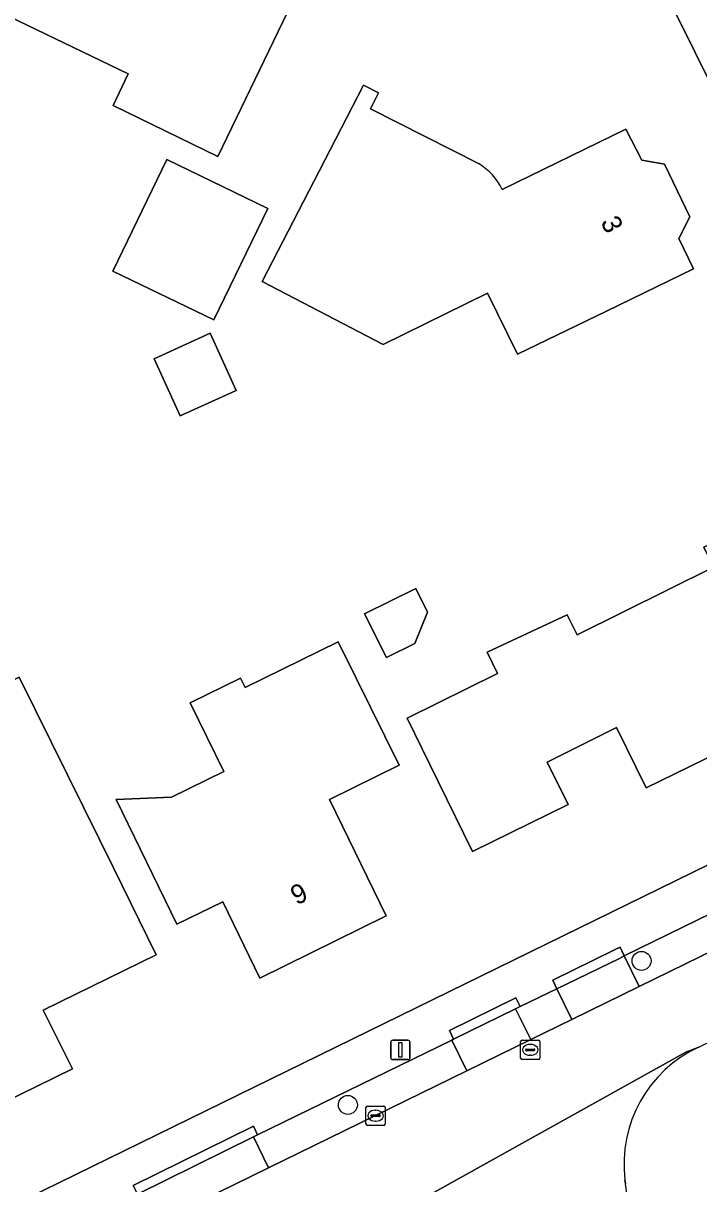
# Model space of a CAD drawing. Extents: x 160455 to 162082, y 388339 to 389736.
# Drawn here: x 161185.5 to 161220.4, y 388537 to 388596.9 of the extents above; entities that cross this region are included whole.
import ezdxf

# ---------------------------------------------------------------- set-up
doc = ezdxf.new("R2010")
doc.units = 0
for name, color, linetype in [('IMGEO_Boom', 7, 'Continuous'), ('IMGEO_Erf', 7, 'Continuous'), ('IMGEO_Kolk', 7, 'Continuous'), ('IMGEO_Lichtmast', 7, 'Continuous'), ('IMGEO_Pand', 7, 'Continuous'), ('IMGEO_Pand_nummerreeks', 7, 'Continuous'), ('IMGEO_Parkeervlak_open', 7, 'Continuous'), ('IMGEO_Rijbaan_lokaal_open', 7, 'Continuous'), ('IMGEO_Rioolput', 7, 'Continuous'), ('IMGEO_Voetpad_open', 7, 'Continuous')]:
    doc.layers.add(name, color=color, linetype=linetype)

msp = doc.modelspace()

# ---------------------------------------------------------------- linework, layer by layer
at = {"layer": 'IMGEO_Boom'}
for centre in [(161217.405, 388548.492), (161202.24, 388541.057)]:
    msp.add_circle(centre, 0.489, dxfattribs=at)
at = {"layer": 'IMGEO_Erf'}
for points in [[(161183.774, 388600.185), (161185.952, 388604.685), (161194.027, 388600.77), (161195.682, 388604.084), (161196.824, 388603.533), (161197.755, 388603.85), (161199.579, 388602.96), (161199.923, 388602.026), (161201.064, 388601.456), (161198.886, 388596.956), (161195.524, 388590.008), (161190.112, 388592.642), (161190.899, 388594.271), (161182.807, 388598.188)], [(161192.892, 388589.855), (161198.101, 388587.329), (161195.317, 388581.579), (161190.1, 388584.096)], [(161192.227, 388579.568), (161195.122, 388580.89), (161196.469, 388577.939), (161193.574, 388576.618)], [(161223.554, 388571.302), (161224.099, 388570.215), (161225.077, 388570.681), (161226.609, 388567.553), (161227.117, 388567.787), (161228.14, 388565.649), (161227.914, 388564.923), (161228.878, 388562.905), (161217.645, 388557.416), (161216.117, 388560.545), (161212.535, 388558.756), (161213.613, 388556.568), (161208.67, 388554.144), (161206.471, 388558.635), (161205.302, 388561.022), (161209.966, 388563.331), (161209.427, 388564.418), (161213.571, 388566.358), (161214.082, 388565.326), (161221.126, 388568.813), (161220.616, 388569.847)], [(161203.104, 388566.413), (161205.745, 388567.721), (161206.355, 388566.49), (161205.691, 388564.868), (161204.228, 388564.144)], [(161193.136, 388556.949), (161195.833, 388558.265), (161194.102, 388561.814), (161196.699, 388563.083), (161196.932, 388562.607), (161201.741, 388564.954), (161202.665, 388563.085), (161204.881, 388558.602), (161201.283, 388556.827), (161204.22, 388550.822), (161197.697, 388547.602), (161195.775, 388551.541), (161193.411, 388550.387), (161190.27, 388556.823)], [(161185.265, 388563.128), (161189.408, 388554.751), (161190.129, 388553.293), (161192.346, 388548.811), (161186.5, 388545.948), (161188.011, 388542.916), (161181.725, 388539.842), (161179.555, 388544.264), (161178.682, 388543.852), (161176.484, 388548.343), (161176.254, 388548.812), (161182.781, 388552.04), (161182.051, 388553.517), (161180.865, 388560.953)]]:
    msp.add_lwpolyline(points, close=True, dxfattribs=at)
for points in [[(161145.1, 388516.373), (161158.897, 388523.139), (161235.077, 388560.416), (161235.97, 388563.018), (161226.878, 388581.857), (161219.055, 388597.624)], [(161210.201, 388588.315), (161216.593, 388591.42), (161217.412, 388589.817), (161218.595, 388589.612), (161219.902, 388586.901), (161219.334, 388585.771), (161220.093, 388584.217), (161215.596, 388582.034), (161211.002, 388579.803), (161209.444, 388582.96), (161204.065, 388580.305), (161197.815, 388583.562), (161200.753, 388589.249), (161203.048, 388593.691)], [(161203.048, 388593.691), (161203.821, 388593.304), (161203.403, 388592.473), (161209.021, 388589.624)]]:
    msp.add_lwpolyline(points, dxfattribs=at)
msp.add_arc((161207.452, 388587.023), 3.037, 25.1678, 58.89845, dxfattribs=at)
at = {"layer": 'IMGEO_Kolk'}
for p, q in [((161203.171, 388540.075), (161203.171, 388540.927)), ((161203.246, 388541.001), (161204.098, 388541.001)), ((161204.172, 388540.927), (161204.172, 388540.075)), ((161203.43, 388540.495), (161203.43, 388540.507)), ((161203.868, 388540.458), (161203.47, 388540.458)), ((161203.473, 388540.544), (161203.871, 388540.544)), ((161203.682, 388540.221), (161203.657, 388540.221)), ((161203.659, 388540.781), (161203.684, 388540.781)), ((161203.914, 388540.507), (161203.914, 388540.495)), ((161204.098, 388540.001), (161203.246, 388540.001))]:
    msp.add_line(p, q, dxfattribs=at)
for points in [[(161203.171, 388540.075), (161203.171, 388540.927)], [(161203.246, 388541.001), (161204.098, 388541.001)], [(161204.172, 388540.927), (161204.172, 388540.075)], [(161204.098, 388540.001), (161203.246, 388540.001)]]:
    msp.add_lwpolyline(points, dxfattribs=at)
for centre, radius, start, end in [((161203.248, 388540.925), 0.0765, 91.55205, 178.44795), ((161203.248, 388540.925), 0.0765, 91.55205, 178.44795), ((161204.096, 388540.925), 0.0765, 1.55205, 88.44795), ((161204.096, 388540.925), 0.0765, 1.55205, 88.44795), ((161203.47, 388540.504), 0.0403, 85.87752, 175.75265), ((161203.467, 388540.494), 0.0366, 178.93798, 274.71019), ((161203.871, 388540.501), 0.043, 264.86636, 352.45326), ((161203.875, 388540.506), 0.0386, 1.73085, 96.63898), ((161203.248, 388540.077), 0.0765, 181.55205, 268.44795), ((161203.248, 388540.077), 0.0765, 181.55205, 268.44795), ((161204.096, 388540.077), 0.0765, 271.55205, 358.44795), ((161204.096, 388540.077), 0.0765, 271.55205, 358.44795)]:
    msp.add_arc(centre, radius, start, end, dxfattribs=at)
for centre, major_axis, ratio, start_param, end_param in [((161203.658, 388540.501), (-0.387, 0.002), 0.722429, 4.712389, 7.853982), ((161203.683, 388540.501), (-0.39, 0.002), 0.717154, 1.570796, 4.712389)]:
    msp.add_ellipse(centre, major_axis=major_axis, ratio=ratio, start_param=start_param, end_param=end_param, dxfattribs=at)
at = {"layer": 'IMGEO_Lichtmast'}
for p, q in [((161204.553, 388544.396), (161205.343, 388544.396)), ((161205.343, 388544.396), (161204.553, 388544.396)), ((161204.453, 388543.496), (161204.453, 388544.296)), ((161204.453, 388544.296), (161204.453, 388543.496)), ((161205.443, 388544.296), (161205.443, 388543.496)), ((161205.443, 388543.496), (161205.443, 388544.296)), ((161205.343, 388543.396), (161204.553, 388543.396)), ((161204.553, 388543.396), (161205.343, 388543.396))]:
    msp.add_line(p, q, dxfattribs=at)
msp.add_lwpolyline([(161204.873, 388544.271), (161205.023, 388544.271), (161205.023, 388543.521), (161204.873, 388543.521), (161204.873, 388544.271)], dxfattribs=at)
for centre, start, end in [((161204.553, 388544.296), 90, 180), ((161204.553, 388544.296), 90, 180), ((161205.343, 388544.296), 0, 90), ((161205.343, 388544.296), 360, 90), ((161204.553, 388543.496), 180, 270), ((161204.553, 388543.496), 180, 270), ((161205.343, 388543.496), 270, 0), ((161205.343, 388543.496), 270, 0)]:
    msp.add_arc(centre, 0.1, start, end, dxfattribs=at)
at = {"layer": 'IMGEO_Pand'}
for points in [[(161198.886, 388596.956), (161201.064, 388601.456), (161199.923, 388602.026), (161199.579, 388602.96), (161197.755, 388603.85), (161196.824, 388603.533), (161195.682, 388604.084), (161194.027, 388600.77), (161185.952, 388604.685), (161183.774, 388600.185), (161182.807, 388598.188), (161190.899, 388594.271), (161190.112, 388592.642), (161195.524, 388590.008)], [(161195.317, 388581.579), (161198.101, 388587.329), (161192.892, 388589.855), (161190.1, 388584.096)], [(161196.469, 388577.939), (161195.122, 388580.89), (161192.227, 388579.568), (161193.574, 388576.618)], [(161220.616, 388569.847), (161221.126, 388568.813), (161214.082, 388565.326), (161213.571, 388566.358), (161209.427, 388564.418), (161209.966, 388563.331), (161205.302, 388561.022), (161206.471, 388558.635), (161208.67, 388554.144), (161213.613, 388556.568), (161212.535, 388558.756), (161216.117, 388560.545), (161217.645, 388557.416), (161228.878, 388562.905), (161227.914, 388564.923), (161228.14, 388565.649), (161227.117, 388567.787), (161226.609, 388567.553), (161225.077, 388570.681), (161224.099, 388570.215), (161223.554, 388571.302)], [(161204.228, 388564.144), (161205.691, 388564.868), (161206.355, 388566.49), (161205.745, 388567.721), (161203.104, 388566.413)], [(161202.665, 388563.085), (161201.741, 388564.954), (161196.932, 388562.607), (161196.699, 388563.083), (161194.102, 388561.814), (161195.833, 388558.265), (161193.136, 388556.949), (161190.27, 388556.823), (161193.411, 388550.387), (161195.775, 388551.541), (161197.697, 388547.602), (161204.22, 388550.822), (161201.283, 388556.827), (161204.881, 388558.602)], [(161186.5, 388545.948), (161192.346, 388548.811), (161190.129, 388553.293), (161189.408, 388554.751), (161185.265, 388563.128), (161180.865, 388560.953), (161182.051, 388553.517), (161182.781, 388552.04), (161176.254, 388548.812), (161176.484, 388548.343), (161178.682, 388543.852), (161179.555, 388544.264), (161181.725, 388539.842), (161188.011, 388542.916)]]:
    msp.add_lwpolyline(points, close=True, dxfattribs=at)
msp.add_lwpolyline([(161209.021, 388589.624), (161203.403, 388592.473), (161203.821, 388593.304), (161203.048, 388593.691), (161200.753, 388589.249), (161197.815, 388583.562), (161204.065, 388580.305), (161209.444, 388582.96), (161211.002, 388579.803), (161215.596, 388582.034), (161220.093, 388584.217), (161219.334, 388585.771), (161219.902, 388586.901), (161218.595, 388589.612), (161217.412, 388589.817), (161216.593, 388591.42), (161210.201, 388588.315)], dxfattribs=at)
msp.add_arc((161207.452, 388587.023), 3.037, 25.1678, 58.89845, dxfattribs=at)
at = {"layer": 'IMGEO_Parkeervlak_open'}
msp.add_lwpolyline([(161230.106, 388555.389), (161216.514, 388548.748), (161217.285, 388547.172), (161233.042, 388554.878)], dxfattribs=at)
for points in [[(161216.514, 388548.748), (161216.257, 388548.622), (161213.037, 388547.045), (161213.807, 388545.471), (161217.285, 388547.172)], [(161213.037, 388547.045), (161211.14, 388546.132), (161210.903, 388546.016), (161211.679, 388544.43), (161213.807, 388545.471)], [(161210.903, 388546.016), (161207.698, 388544.443), (161207.603, 388544.397), (161208.376, 388542.815), (161211.679, 388544.43)], [(161208.376, 388542.815), (161207.603, 388544.397), (161197.578, 388539.509), (161197.361, 388539.402), (161198.139, 388537.809)], [(161198.139, 388537.809), (161197.361, 388539.402), (161191.369, 388536.451), (161192.14, 388534.875)]]:
    msp.add_lwpolyline(points, close=True, dxfattribs=at)
at = {"layer": 'IMGEO_Rijbaan_lokaal_open'}
for points in [[(161219.055, 388597.624), (161226.878, 388581.857), (161235.97, 388563.018), (161236.211, 388563.13), (161240.094, 388565.134), (161234.608, 388576.294), (161232.923, 388579.723), (161226.643, 388592.498), (161225.269, 388595.293), (161224.402, 388597.056), (161223.094, 388599.717)], [(161220.36, 388544.039), (161219.698, 388543.775), (161205.171, 388535.693), (161204.951, 388535.544)], [(161218.635, 388522.106), (161218.133, 388525.734), (161216.577, 388536.979), (161216.547, 388537.197)]]:
    msp.add_lwpolyline(points, dxfattribs=at)
msp.add_lwpolyline([(161235.159, 388551.277), (161233.183, 388554.947), (161233.042, 388554.878), (161217.285, 388547.172), (161213.807, 388545.471), (161211.679, 388544.43), (161208.376, 388542.815), (161198.139, 388537.809), (161192.14, 388534.875), (161185.88, 388531.814), (161188.072, 388527.303), (161204.951, 388535.544), (161205.171, 388535.693), (161219.698, 388543.775), (161220.36, 388544.039)], close=True, dxfattribs=at)
msp.add_arc((161223.133, 388538.01), 6.636, 114.69954, 187.03921, dxfattribs=at)
at = {"layer": 'IMGEO_Rioolput'}
for p, q in [((161211.231, 388544.399), (161212.083, 388544.399)), ((161211.156, 388543.473), (161211.156, 388544.325)), ((161211.415, 388543.893), (161211.415, 388543.905)), ((161211.853, 388543.856), (161211.455, 388543.856)), ((161211.458, 388543.942), (161211.856, 388543.942)), ((161211.644, 388544.179), (161211.669, 388544.179)), ((161211.899, 388543.905), (161211.899, 388543.893)), ((161212.157, 388544.325), (161212.157, 388543.473)), ((161212.083, 388543.399), (161211.231, 388543.399)), ((161211.667, 388543.619), (161211.642, 388543.619))]:
    msp.add_line(p, q, dxfattribs=at)
for points in [[(161211.231, 388544.399), (161212.083, 388544.399)], [(161211.156, 388543.473), (161211.156, 388544.325)], [(161212.157, 388544.325), (161212.157, 388543.473)], [(161212.083, 388543.399), (161211.231, 388543.399)]]:
    msp.add_lwpolyline(points, dxfattribs=at)
for centre, radius, start, end in [((161211.233, 388544.323), 0.0765, 91.55205, 178.44795), ((161211.233, 388544.323), 0.0765, 91.55205, 178.44795), ((161212.081, 388544.323), 0.0765, 1.55205, 88.44795), ((161212.081, 388544.323), 0.0765, 1.55205, 88.44795), ((161211.455, 388543.902), 0.0403, 85.87752, 175.75265), ((161211.452, 388543.892), 0.0366, 178.93798, 274.71019), ((161211.856, 388543.899), 0.043, 264.86636, 352.45326), ((161211.86, 388543.904), 0.0386, 1.73085, 96.63898), ((161211.233, 388543.475), 0.0765, 181.55205, 268.44795), ((161211.233, 388543.475), 0.0765, 181.55205, 268.44795), ((161212.081, 388543.475), 0.0765, 271.55205, 358.44795), ((161212.081, 388543.475), 0.0765, 271.55205, 358.44795)]:
    msp.add_arc(centre, radius, start, end, dxfattribs=at)
for centre, major_axis, ratio, start_param, end_param in [((161211.643, 388543.899), (-0.387, 0.002), 0.722429, 4.712389, 7.853982), ((161211.668, 388543.899), (-0.39, 0.002), 0.717154, 1.570796, 4.712389)]:
    msp.add_ellipse(centre, major_axis=major_axis, ratio=ratio, start_param=start_param, end_param=end_param, dxfattribs=at)
at = {"layer": 'IMGEO_Voetpad_open'}
for points in [[(161235.97, 388563.018), (161235.077, 388560.416), (161158.897, 388523.139), (161145.1, 388516.373)], [(161207.603, 388544.397), (161207.698, 388544.443), (161207.478, 388544.891), (161210.92, 388546.58), (161211.14, 388546.132), (161213.037, 388547.045), (161212.818, 388547.494), (161216.04, 388549.072), (161216.295, 388549.197), (161216.514, 388548.748), (161230.106, 388555.389)], [(161151.335, 388516.918), (161159.885, 388521.063), (161159.659, 388521.526), (161163.192, 388523.257), (161163.411, 388522.808), (161176.947, 388529.423), (161176.73, 388529.873), (161180.297, 388531.598), (161180.514, 388531.148), (161191.369, 388536.451), (161191.149, 388536.899), (161197.358, 388539.957), (161197.578, 388539.509), (161207.603, 388544.397)], [(161216.547, 388537.197), (161216.577, 388536.979)]]:
    msp.add_lwpolyline(points, dxfattribs=at)
for points in [[(161216.514, 388548.748), (161216.295, 388549.197), (161216.04, 388549.072), (161212.818, 388547.494), (161213.037, 388547.045), (161216.257, 388548.622)], [(161210.903, 388546.016), (161211.14, 388546.132), (161210.92, 388546.58), (161207.478, 388544.891), (161207.698, 388544.443)], [(161197.361, 388539.402), (161197.578, 388539.509), (161197.358, 388539.957), (161191.149, 388536.899), (161191.369, 388536.451)]]:
    msp.add_lwpolyline(points, close=True, dxfattribs=at)
msp.add_arc((161223.133, 388538.01), 6.636, 114.69954, 187.03921, dxfattribs=at)

# ---------------------------------------------------------------- texts
at = {"layer": 'IMGEO_Pand_nummerreeks'}
for s, rotation, p in [('3', 295.91552, (161215.273, 388586.633)), ('9', 26.27011, (161199.596, 388551.349))]:
    msp.add_text(s, height=1, rotation=rotation, dxfattribs=at).set_placement(p)

doc.saveas('drawing.dxf')
